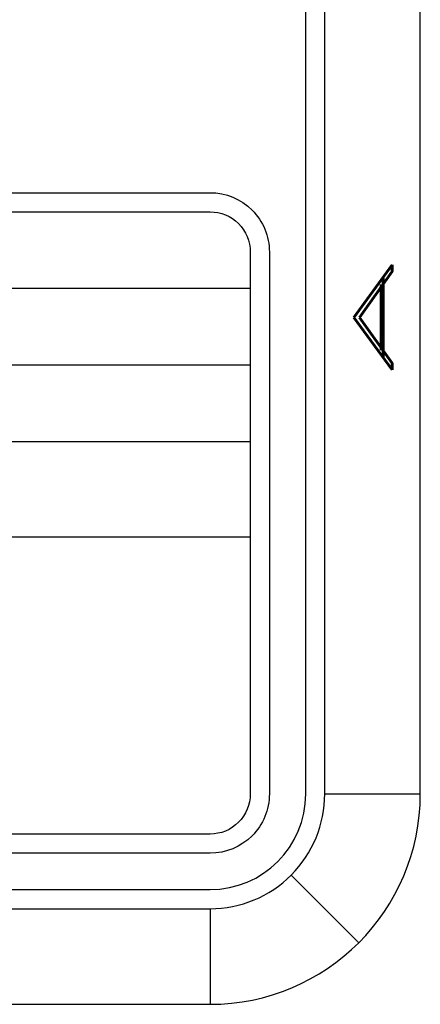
# Model space of a CAD drawing. Header units: inches. Extents: x 1880 to 2363, y -453 to -54.
# Tile 796 of 1056: x 2090.45 to 2091.5, y -156 to -153.43. Entities that reach past the tile are written whole.
import ezdxf
from ezdxf.enums import TextEntityAlignment as Align

# ---------------------------------------------------------------- set-up
doc = ezdxf.new("R2010")
doc.units = ezdxf.units.IN
doc.header["$LTSCALE"] = 0.5
doc.header["$MEASUREMENT"] = 0
doc.layers.add('SID-M-D', color=42, linetype='Continuous')
doc.layers.add('SID-M-S', color=105, linetype='Continuous')
doc.styles.add('PTI', font='romand.shx', dxfattribs={"oblique": 10})
doc.styles.add('R', font='ROMAND.SHX')

# ---------------------------------------------------------------- blocks, each defined once
blk = doc.blocks.new('*U9')
at = {"layer": 'SID-M-S'}
for p, q in [((0.2499999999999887, 6.661338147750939e-16), (0.2499999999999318, 21.99999999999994)), ((0.3, 6.661338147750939e-16), (0.299999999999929, 21.99999999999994)), ((0.55, 6.661338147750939e-16), (0.549999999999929, 21.99999999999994)), ((0.3, 6.661338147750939e-16), (0.55, 6.661338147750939e-16)), ((0.2121320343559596, -0.2121320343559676), (0.3889087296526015, -0.3889087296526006)), ((-34.00000000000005, -0.2500000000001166), (-1.13242748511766e-14, -0.2499999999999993)), ((-34.00000000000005, -0.3000000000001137), (-1.13242748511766e-14, -0.3)), ((-1.13242748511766e-14, -0.3), (2.886579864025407e-15, -0.55)), ((-34.00000000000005, -0.550000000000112), (2.886579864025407e-15, -0.55))]:
    blk.add_line(p, q, dxfattribs=at)
for centre, radius, start, end in [((0, 0), 0.3, 269.9999999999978, 1.272221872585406e-13), ((-1.143529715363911e-14, 6.661338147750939e-16), 0.25, 270, 0), ((1.110223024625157e-15, -1.110223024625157e-15), 0.5499999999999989, 270.0000000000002, 1.850504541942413e-13)]:
    blk.add_arc(centre, radius, start, end, dxfattribs=at)
at = {"layer": 'SID-M-D', "style": 'R', "width": 4}
blk.add_text('A', height=0.09999999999, rotation=90, dxfattribs=at).set_placement((0.4762159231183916, 1.074295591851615))
blk = doc.blocks.new('JM_TITTLE_BOX_SID')
at = {"layer": 'SID-M-S'}
for p, q in [((-6.604933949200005, 1.32165344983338), (0.1049989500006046, 1.32165344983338)), ((-6.604933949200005, 1.121655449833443), (0.1049989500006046, 1.121655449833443)), ((-6.604933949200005, 0.9216574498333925), (0.1049989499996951, 0.9216574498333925)), ((-4.43498749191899, 0.6716599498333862), (0.1049989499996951, 0.6716599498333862))]:
    blk.add_line(p, q, dxfattribs=at)
for points in [[(1.261213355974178e-13, -0.1549984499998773), (-6.499934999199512, -0.1549984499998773, -0.414213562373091), (-6.654933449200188, 1.163513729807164e-13), (-6.654933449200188, 1.416652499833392, -0.4142135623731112), (-6.499934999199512, 1.571650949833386), (1.261213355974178e-13, 1.571650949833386, -0.4142135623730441), (0.1549984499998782, 1.416652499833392), (0.1549984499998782, 1.163513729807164e-13, -0.4142135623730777)], [(1.261213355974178e-13, -0.1049989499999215), (-6.499934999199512, -0.1049989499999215, -0.4142135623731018), (-6.604933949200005, 1.163513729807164e-13), (-6.604933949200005, 1.416652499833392, -0.4142135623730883), (-6.499934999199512, 1.52165144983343), (1.261213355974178e-13, 1.52165144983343, -0.414213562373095), (0.1049989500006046, 1.416652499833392), (0.1049989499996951, 1.163513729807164e-13, -0.414213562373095)]]:
    blk.add_lwpolyline(points, format="xyb", close=True, dxfattribs=at)
at = {"layer": 'SID-M-D', "style": 'PTI', "oblique": 10}
for tag, p in [('CUSTOMER', (-5.990553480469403, 1.371591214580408)), ('DIEDATAINFO', (-2.18746001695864, 1.371591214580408)), ('PARTDESCRIPTION', (-5.966376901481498, 1.169693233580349)), ('00-00-00', (-1.009105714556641, 1.167793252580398)), ('PARTNUMBER', (-5.81595049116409, 0.9696952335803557)), ('REV', (-3.360356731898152, 0.9696952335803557)), ('SCALE', (-2.520436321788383, 0.9677952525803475)), ('SH', (-0.8571950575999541, 0.9677952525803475)), ('SHX', (-0.4057438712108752, 0.9677952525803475)), ('TOOL', (-2.472915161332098, 0.7480887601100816)), ('JOB', (-0.9225366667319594, 0.7480887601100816)), ('WTD', (-3.839149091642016, 0.7480887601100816))]:
    blk.add_attdef(tag, p, '', height=0.09999900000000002, dxfattribs=at)
blk.add_attdef('BUILT', text='', height=0.2499630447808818, dxfattribs=at).set_placement((-2.336101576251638, 0.2076912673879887), align=Align.CENTER)

msp = doc.modelspace()

# ---------------------------------------------------------------- block references
at = {"layer": 'SID-M-D'}
msp.add_blockref('*U9', (2090.947833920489, -155.452003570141), dxfattribs=at)
at = {"layer": 'SID-M-S'}
msp.add_blockref('JM_TITTLE_BOX_SID', (2090.947833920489, -155.4520035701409), dxfattribs=at)

doc.saveas('drawing.dxf')
